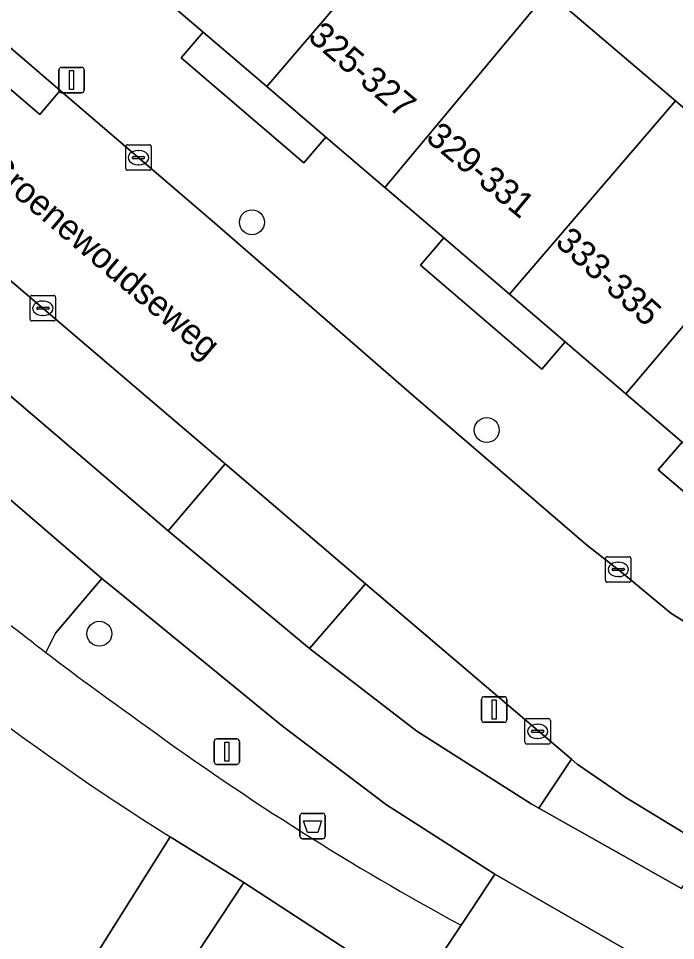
# Model space of a CAD drawing. Extents: x 159279 to 160377, y 384531 to 385888.
# Drawn here: x 159876.56 to 159902.35, y 384690.25 to 384726.45 of the extents above; entities that cross this region are included whole.
import ezdxf

# ---------------------------------------------------------------- set-up
doc = ezdxf.new("R2010")
doc.units = 0
for name, color, linetype in [('IMGEO_Afvalbak', 7, 'Continuous'), ('IMGEO_Berm_groen', 7, 'Continuous'), ('IMGEO_Boom', 7, 'Continuous'), ('IMGEO_Erf', 7, 'Continuous'), ('IMGEO_Fietspad_open', 7, 'Continuous'), ('IMGEO_Groenvoorziening', 7, 'Continuous'), ('IMGEO_Haag', 7, 'Continuous'), ('IMGEO_Kolk', 7, 'Continuous'), ('IMGEO_Lichtmast', 7, 'Continuous'), ('IMGEO_Openbare_ruimte_label', 7, 'Continuous'), ('IMGEO_Pand', 7, 'Continuous'), ('IMGEO_Pand_nummerreeks', 7, 'Continuous'), ('IMGEO_Rijbaan_lokaal_open', 7, 'Continuous'), ('IMGEO_Voetpad_halfverhard', 7, 'Continuous'), ('IMGEO_Voetpad_open', 7, 'Continuous')]:
    doc.layers.add(name, color=color, linetype=linetype)

msp = doc.modelspace()

# ---------------------------------------------------------------- linework, layer by layer
at = {"layer": 'IMGEO_Afvalbak'}
for p, q in [((159887.711, 384695.242), (159888.501, 384695.242)), ((159888.501, 384695.242), (159887.711, 384695.242)), ((159887.611, 384694.342), (159887.611, 384695.142)), ((159887.611, 384695.142), (159887.611, 384694.342)), ((159888.601, 384695.142), (159888.601, 384694.342)), ((159888.601, 384694.342), (159888.601, 384695.142)), ((159888.501, 384694.242), (159887.711, 384694.242)), ((159887.711, 384694.242), (159888.501, 384694.242))]:
    msp.add_line(p, q, dxfattribs=at)
msp.add_lwpolyline([(159887.754, 384694.956), (159888.458, 384694.956), (159888.309, 384694.486), (159887.903, 384694.486), (159887.754, 384694.956)], dxfattribs=at)
for centre, start, end in [((159887.711, 384695.142), 90, 180), ((159887.711, 384695.142), 90, 180), ((159888.501, 384695.142), 0, 90), ((159888.501, 384695.142), 360, 90), ((159887.711, 384694.342), 180, 270), ((159887.711, 384694.342), 180, 270), ((159888.501, 384694.342), 270, 0), ((159888.501, 384694.342), 270, 0)]:
    msp.add_arc(centre, 0.1, start, end, dxfattribs=at)
at = {"layer": 'IMGEO_Berm_groen'}
msp.add_lwpolyline([(159861.667, 384728.607), (159859.416, 384726.013), (159882.433, 384706.327), (159884.673, 384708.967), (159884.588, 384709.04), (159883.518, 384709.956)], close=True, dxfattribs=at)
msp.add_lwpolyline([(159877.637, 384701.562), (159878.018, 384702.312), (159879.839, 384704.467), (159857.499, 384723.68)], dxfattribs=at)
msp.add_arc((159961.459, 384811.394), 138.163, 229.49839, 232.64969, dxfattribs=at)
at = {"layer": 'IMGEO_Boom'}
for centre in [(159885.726, 384718.444), (159894.944, 384710.288), (159879.739, 384702.293)]:
    msp.add_circle(centre, 0.489, dxfattribs=at)
at = {"layer": 'IMGEO_Erf'}
msp.add_lwpolyline([(159888.262, 384743.946), (159883.289, 384739.531), (159888.15, 384735.367), (159892.818, 384731.37), (159897.346, 384727.492), (159902.346, 384723.209), (159906.864, 384719.34), (159908.077, 384718.301), (159911.841, 384715.03), (159909.913, 384712.773)], dxfattribs=at)
at = {"layer": 'IMGEO_Fietspad_open'}
for points in [[(159902.589, 384692.298), (159896.992, 384695.448), (159896.682, 384695.623), (159892.2, 384698.471), (159887.991, 384701.708), (159882.433, 384706.327), (159859.416, 384726.013), (159855.982, 384728.954)], [(159853.776, 384726.823), (159857.499, 384723.68), (159879.839, 384704.467), (159880.391, 384704.016), (159886.924, 384698.671), (159891.005, 384695.574), (159895.266, 384692.85), (159900.836, 384689.65), (159908.991, 384685.067), (159932.066, 384678.101)]]:
    msp.add_lwpolyline(points, dxfattribs=at)
at = {"layer": 'IMGEO_Groenvoorziening'}
for points in [[(159886.924, 384698.671), (159880.391, 384704.016), (159879.839, 384704.467), (159878.018, 384702.312), (159877.637, 384701.562)], [(159893.936, 384690.85), (159894.327, 384691.438), (159895.266, 384692.85), (159891.005, 384695.574), (159886.924, 384698.671)], [(159869.522, 384673.668), (159882.522, 384694.32)], [(159877.255, 384675.123), (159886.356, 384688.908), (159890.803, 384686.136), (159892.14, 384688.148), (159885.403, 384692.531), (159868.322, 384666.681)]]:
    msp.add_lwpolyline(points, dxfattribs=at)
msp.add_lwpolyline([(159890.184, 384704.251), (159887.991, 384701.708), (159892.2, 384698.471), (159896.682, 384695.623), (159896.992, 384695.448), (159898.266, 384697.365)], close=True, dxfattribs=at)
for centre, radius, start, end in [((159934.876, 384777.999), 98.707, 226.15063, 237.96785), ((159963.048, 384813.547), 140.84, 232.66719, 234.70196), ((159946.59, 384787.793), 110.32, 233.94935, 241.49163)]:
    msp.add_arc(centre, radius, start, end, dxfattribs=at)
at = {"layer": 'IMGEO_Haag'}
for points in [[(159886.924, 384698.671), (159880.391, 384704.016), (159879.839, 384704.467), (159878.018, 384702.312), (159877.637, 384701.562)], [(159893.936, 384690.85), (159894.327, 384691.438), (159895.266, 384692.85), (159891.005, 384695.574), (159886.924, 384698.671)]]:
    msp.add_lwpolyline(points, dxfattribs=at)
msp.add_lwpolyline([(159892.2, 384698.471), (159896.682, 384695.623), (159896.992, 384695.448), (159898.266, 384697.365), (159890.184, 384704.251), (159887.991, 384701.708)], close=True, dxfattribs=at)
for centre, radius, start, end in [((159963.048, 384813.547), 140.84, 232.66719, 234.70196), ((159946.59, 384787.793), 110.32, 233.94935, 241.49163)]:
    msp.add_arc(centre, radius, start, end, dxfattribs=at)
at = {"layer": 'IMGEO_Kolk'}
for p, q in [((159880.774, 384720.558), (159880.774, 384721.41)), ((159880.849, 384721.484), (159881.701, 384721.484)), ((159881.262, 384721.264), (159881.287, 384721.264)), ((159881.775, 384721.41), (159881.775, 384720.558)), ((159881.033, 384720.978), (159881.033, 384720.99)), ((159881.471, 384720.941), (159881.073, 384720.941)), ((159881.076, 384721.027), (159881.474, 384721.027)), ((159881.517, 384720.99), (159881.517, 384720.978)), ((159881.285, 384720.704), (159881.26, 384720.704)), ((159881.701, 384720.484), (159880.849, 384720.484)), ((159877.021, 384714.645), (159877.021, 384715.497)), ((159877.096, 384715.571), (159877.948, 384715.571)), ((159878.022, 384715.497), (159878.022, 384714.645)), ((159877.323, 384715.114), (159877.721, 384715.114)), ((159877.509, 384715.351), (159877.534, 384715.351)), ((159877.28, 384715.065), (159877.28, 384715.077)), ((159877.718, 384715.028), (159877.32, 384715.028)), ((159877.532, 384714.791), (159877.507, 384714.791)), ((159877.764, 384715.077), (159877.764, 384715.065)), ((159877.948, 384714.571), (159877.096, 384714.571)), ((159899.604, 384704.391), (159899.604, 384705.243)), ((159899.679, 384705.317), (159900.531, 384705.317)), ((159900.092, 384705.097), (159900.117, 384705.097)), ((159900.605, 384705.243), (159900.605, 384704.391)), ((159899.863, 384704.811), (159899.863, 384704.823)), ((159900.301, 384704.774), (159899.903, 384704.774)), ((159899.906, 384704.86), (159900.304, 384704.86)), ((159900.347, 384704.823), (159900.347, 384704.811)), ((159900.531, 384704.317), (159899.679, 384704.317)), ((159900.115, 384704.537), (159900.09, 384704.537)), ((159896.44, 384698.035), (159896.44, 384698.887)), ((159896.515, 384698.961), (159897.367, 384698.961)), ((159897.441, 384698.887), (159897.441, 384698.035)), ((159896.699, 384698.455), (159896.699, 384698.467)), ((159896.742, 384698.504), (159897.14, 384698.504)), ((159896.928, 384698.741), (159896.953, 384698.741)), ((159897.183, 384698.467), (159897.183, 384698.455)), ((159897.137, 384698.418), (159896.739, 384698.418)), ((159896.951, 384698.181), (159896.926, 384698.181)), ((159897.367, 384697.961), (159896.515, 384697.961))]:
    msp.add_line(p, q, dxfattribs=at)
for points in [[(159880.774, 384720.558), (159880.774, 384721.41)], [(159880.849, 384721.484), (159881.701, 384721.484)], [(159881.775, 384721.41), (159881.775, 384720.558)], [(159881.701, 384720.484), (159880.849, 384720.484)], [(159877.021, 384714.645), (159877.021, 384715.497)], [(159877.096, 384715.571), (159877.948, 384715.571)], [(159878.022, 384715.497), (159878.022, 384714.645)], [(159877.948, 384714.571), (159877.096, 384714.571)], [(159899.604, 384704.391), (159899.604, 384705.243)], [(159899.679, 384705.317), (159900.531, 384705.317)], [(159900.605, 384705.243), (159900.605, 384704.391)], [(159900.531, 384704.317), (159899.679, 384704.317)], [(159896.44, 384698.035), (159896.44, 384698.887)], [(159896.515, 384698.961), (159897.367, 384698.961)], [(159897.441, 384698.887), (159897.441, 384698.035)], [(159897.367, 384697.961), (159896.515, 384697.961)]]:
    msp.add_lwpolyline(points, dxfattribs=at)
for centre, radius, start, end in [((159880.851, 384721.408), 0.0765, 91.552, 178.448), ((159880.851, 384721.408), 0.0765, 91.552, 178.448), ((159881.699, 384721.408), 0.0765, 1.552, 88.448), ((159881.699, 384721.408), 0.0765, 1.552, 88.448), ((159881.073, 384720.987), 0.0403, 85.8775, 175.7526), ((159881.07, 384720.977), 0.0366, 178.938, 274.7102), ((159881.474, 384720.984), 0.043, 264.8664, 352.4533), ((159881.478, 384720.989), 0.0386, 1.7309, 96.639), ((159880.851, 384720.56), 0.0765, 181.552, 268.448), ((159880.851, 384720.56), 0.0765, 181.552, 268.448), ((159881.699, 384720.56), 0.0765, 271.552, 358.448), ((159881.699, 384720.56), 0.0765, 271.552, 358.448), ((159877.098, 384715.495), 0.0765, 91.552, 178.448), ((159877.098, 384715.495), 0.0765, 91.552, 178.448), ((159877.946, 384715.495), 0.0765, 1.552, 88.448), ((159877.946, 384715.495), 0.0765, 1.552, 88.448), ((159877.32, 384715.074), 0.0403, 85.8775, 175.7526), ((159877.725, 384715.076), 0.0386, 1.7309, 96.639), ((159877.317, 384715.064), 0.0366, 178.938, 274.7102), ((159877.721, 384715.071), 0.043, 264.8664, 352.4533), ((159877.098, 384714.647), 0.0765, 181.552, 268.448), ((159877.098, 384714.647), 0.0765, 181.552, 268.448), ((159877.946, 384714.647), 0.0765, 271.552, 358.448), ((159877.946, 384714.647), 0.0765, 271.552, 358.448), ((159899.681, 384705.241), 0.0765, 91.552, 178.448), ((159899.681, 384705.241), 0.0765, 91.552, 178.448), ((159900.529, 384705.241), 0.0765, 1.552, 88.448), ((159900.529, 384705.241), 0.0765, 1.552, 88.448), ((159899.903, 384704.82), 0.0403, 85.8775, 175.7526), ((159899.9, 384704.81), 0.0366, 178.938, 274.7102), ((159900.304, 384704.817), 0.043, 264.8664, 352.4533), ((159900.308, 384704.822), 0.0386, 1.7309, 96.639), ((159899.681, 384704.393), 0.0765, 181.552, 268.448), ((159899.681, 384704.393), 0.0765, 181.552, 268.448), ((159900.529, 384704.393), 0.0765, 271.552, 358.448), ((159900.529, 384704.393), 0.0765, 271.552, 358.448), ((159896.517, 384698.885), 0.0765, 91.552, 178.448), ((159896.517, 384698.885), 0.0765, 91.552, 178.448), ((159897.365, 384698.885), 0.0765, 1.552, 88.448), ((159897.365, 384698.885), 0.0765, 1.552, 88.448), ((159896.739, 384698.464), 0.0403, 85.8775, 175.7526), ((159896.736, 384698.454), 0.0366, 178.938, 274.7102), ((159897.14, 384698.461), 0.043, 264.8664, 352.4533), ((159897.144, 384698.466), 0.0386, 1.7309, 96.639), ((159896.517, 384698.037), 0.0765, 181.552, 268.448), ((159896.517, 384698.037), 0.0765, 181.552, 268.448), ((159897.365, 384698.037), 0.0765, 271.552, 358.448), ((159897.365, 384698.037), 0.0765, 271.552, 358.448)]:
    msp.add_arc(centre, radius, start, end, dxfattribs=at)
for centre, major_axis, ratio, start_param, end_param in [((159881.261, 384720.984), (-0.387, 0.002), 0.722429, 4.712389, 7.853982), ((159881.286, 384720.984), (-0.39, 0.002), 0.717154, 1.570796, 4.712389), ((159877.508, 384715.071), (-0.387, 0.002), 0.722429, 4.712389, 7.853982), ((159877.533, 384715.071), (-0.39, 0.002), 0.717154, 1.570796, 4.712389), ((159900.091, 384704.817), (-0.387, 0.002), 0.722429, 4.712389, 7.853982), ((159900.116, 384704.817), (-0.39, 0.002), 0.717154, 1.570796, 4.712389), ((159896.927, 384698.461), (-0.387, 0.002), 0.722429, 4.712389, 7.853982), ((159896.952, 384698.461), (-0.39, 0.002), 0.717154, 1.570796, 4.712389)]:
    msp.add_ellipse(centre, major_axis=major_axis, ratio=ratio, start_param=start_param, end_param=end_param, dxfattribs=at)
at = {"layer": 'IMGEO_Lichtmast'}
for p, q in [((159878.253, 384724.525), (159879.043, 384724.525)), ((159879.043, 384724.525), (159878.253, 384724.525)), ((159878.153, 384723.625), (159878.153, 384724.425)), ((159878.153, 384724.425), (159878.153, 384723.625)), ((159879.143, 384724.425), (159879.143, 384723.625)), ((159879.143, 384723.625), (159879.143, 384724.425)), ((159879.043, 384723.525), (159878.253, 384723.525)), ((159878.253, 384723.525), (159879.043, 384723.525)), ((159894.739, 384698.919), (159894.739, 384699.719)), ((159894.739, 384699.719), (159894.739, 384698.919)), ((159894.839, 384699.819), (159895.629, 384699.819)), ((159895.629, 384699.819), (159894.839, 384699.819)), ((159895.729, 384699.719), (159895.729, 384698.919)), ((159895.729, 384698.919), (159895.729, 384699.719)), ((159895.629, 384698.819), (159894.839, 384698.819)), ((159894.839, 384698.819), (159895.629, 384698.819)), ((159884.345, 384698.166), (159885.135, 384698.166)), ((159885.135, 384698.166), (159884.345, 384698.166)), ((159884.245, 384697.266), (159884.245, 384698.066)), ((159884.245, 384698.066), (159884.245, 384697.266)), ((159885.235, 384698.066), (159885.235, 384697.266)), ((159885.235, 384697.266), (159885.235, 384698.066)), ((159885.135, 384697.166), (159884.345, 384697.166)), ((159884.345, 384697.166), (159885.135, 384697.166))]:
    msp.add_line(p, q, dxfattribs=at)
for points in [[(159878.573, 384724.4), (159878.723, 384724.4), (159878.723, 384723.65), (159878.573, 384723.65), (159878.573, 384724.4)], [(159895.159, 384699.694), (159895.309, 384699.694), (159895.309, 384698.944), (159895.159, 384698.944), (159895.159, 384699.694)], [(159884.665, 384698.041), (159884.815, 384698.041), (159884.815, 384697.291), (159884.665, 384697.291), (159884.665, 384698.041)]]:
    msp.add_lwpolyline(points, dxfattribs=at)
for centre, start, end in [((159878.253, 384724.425), 90, 180), ((159878.253, 384724.425), 90, 180), ((159879.043, 384724.425), 0, 90), ((159879.043, 384724.425), 360, 90), ((159878.253, 384723.625), 180, 270), ((159878.253, 384723.625), 180, 270), ((159879.043, 384723.625), 270, 0), ((159879.043, 384723.625), 270, 0), ((159894.839, 384699.719), 90, 180), ((159894.839, 384699.719), 90, 180), ((159895.629, 384699.719), 0, 90), ((159895.629, 384699.719), 360, 90), ((159894.839, 384698.919), 180, 270), ((159894.839, 384698.919), 180, 270), ((159895.629, 384698.919), 270, 0), ((159895.629, 384698.919), 270, 0), ((159884.345, 384698.066), 90, 180), ((159884.345, 384698.066), 90, 180), ((159885.135, 384698.066), 0, 90), ((159885.135, 384698.066), 360, 90), ((159884.345, 384697.266), 180, 270), ((159884.345, 384697.266), 180, 270), ((159885.135, 384697.266), 270, 0), ((159885.135, 384697.266), 270, 0)]:
    msp.add_arc(centre, 0.1, start, end, dxfattribs=at)
at = {"layer": 'IMGEO_Pand'}
for points in [[(159892.818, 384731.37), (159888.15, 384735.367), (159881.618, 384727.795), (159883.819, 384725.91), (159886.312, 384723.774)], [(159897.346, 384727.492), (159892.818, 384731.37), (159886.312, 384723.774), (159888.63, 384721.789), (159890.943, 384719.808)], [(159902.346, 384723.209), (159897.346, 384727.492), (159890.943, 384719.808), (159893.256, 384717.828), (159894.911, 384716.416), (159895.843, 384715.617)], [(159906.864, 384719.34), (159902.346, 384723.209), (159895.843, 384715.617), (159898.021, 384713.751), (159900.406, 384711.707)], [(159911.841, 384715.03), (159908.077, 384718.301), (159906.864, 384719.34), (159900.406, 384711.707), (159902.61, 384709.819), (159904.635, 384708.083), (159905.369, 384707.454), (159906.976, 384709.335), (159909.913, 384712.773)]]:
    msp.add_lwpolyline(points, close=True, dxfattribs=at)
at = {"layer": 'IMGEO_Rijbaan_lokaal_open'}
msp.add_lwpolyline([(159861.625, 384736.208), (159864.146, 384734.051), (159865.74, 384732.675), (159868.165, 384730.624), (159868.281, 384730.496), (159877.401, 384722.674), (159878.198, 384723.622), (159866.219, 384733.909), (159858.974, 384740.138), (159853.929, 384744.456), (159853.146, 384743.458)], close=True, dxfattribs=at)
for points in [[(159891.993, 384711.699), (159884.369, 384718.326), (159878.198, 384723.622), (159877.401, 384722.674), (159868.281, 384730.496)], [(159861.667, 384728.607), (159883.518, 384709.956), (159884.588, 384709.04), (159884.673, 384708.967), (159890.184, 384704.251), (159898.266, 384697.365), (159898.494, 384697.175), (159900.148, 384696.029), (159900.339, 384695.91), (159903.646, 384693.894), (159911.613, 384689.143), (159916.204, 384686.402), (159920.234, 384684.214), (159924.315, 384682.091), (159928.698, 384679.88), (159932.066, 384678.101), (159945.282, 384671.62), (159953.859, 384667.43)], [(159934.129, 384685.441), (159925.079, 384689.78), (159921.394, 384691.691), (159918.952, 384692.875), (159917.367, 384693.715), (159914.039, 384695.768), (159907.092, 384699.953), (159905.572, 384700.855), (159904.969, 384701.213), (159903.358, 384702.353), (159902.164, 384703.1), (159900.173, 384704.762), (159898.864, 384705.788), (159891.993, 384711.699)], [(159886.937, 384668.468), (159887.062, 384668.695), (159887.17, 384668.892), (159895.961, 384682.215), (159896.266, 384682.682), (159898.168, 384685.6), (159899.189, 384687.163), (159900.836, 384689.65), (159895.266, 384692.85), (159894.327, 384691.438), (159893.936, 384690.85), (159892.14, 384688.148), (159890.803, 384686.136), (159890.622, 384685.865), (159881.764, 384672.483), (159881.517, 384672.113), (159874.692, 384661.854), (159873.001, 384659.279), (159869.628, 384654.182)]]:
    msp.add_lwpolyline(points, dxfattribs=at)
at = {"layer": 'IMGEO_Voetpad_halfverhard'}
for points in [[(159868.322, 384666.681), (159885.403, 384692.531), (159882.522, 384694.32), (159869.522, 384673.668), (159867.03, 384670.053), (159846.839, 384639.549), (159846.96, 384635.618), (159846.179, 384634.925), (159846.191, 384634.852), (159846.513, 384632.929), (159846.603, 384632.39), (159846.634, 384632.207), (159846.73, 384631.636), (159848.755, 384632.152), (159848.965, 384632.206), (159849.525, 384636.518), (159849.8, 384638.634), (159854.757, 384646.133), (159866.11, 384663.309)], [(159882.522, 384694.32), (159885.403, 384692.531), (159892.14, 384688.148), (159893.936, 384690.85)]]:
    msp.add_lwpolyline(points, dxfattribs=at)
for centre, radius, start, end in [((159934.876, 384777.999), 98.707, 226.15063, 237.96785), ((159961.459, 384811.394), 138.163, 229.49839, 232.64969), ((159963.048, 384813.547), 140.84, 232.66719, 234.70196), ((159946.59, 384787.793), 110.32, 233.94935, 241.49163)]:
    msp.add_arc(centre, radius, start, end, dxfattribs=at)
at = {"layer": 'IMGEO_Voetpad_open'}
for points in [[(159866.219, 384733.909), (159878.198, 384723.622), (159884.369, 384718.326), (159891.993, 384711.699), (159898.864, 384705.788), (159900.173, 384704.762), (159902.164, 384703.1), (159903.358, 384702.353), (159904.969, 384701.213), (159905.572, 384700.855), (159906.108, 384701.746), (159914.575, 384696.659), (159914.039, 384695.768), (159917.367, 384693.715), (159918.952, 384692.875), (159921.394, 384691.691), (159925.079, 384689.78), (159934.129, 384685.441)], [(159903.703, 384706.995), (159901.677, 384708.73), (159902.61, 384709.819), (159900.406, 384711.707), (159898.021, 384713.751), (159897.104, 384712.68), (159892.341, 384716.76), (159893.256, 384717.828), (159890.943, 384719.808), (159888.63, 384721.789), (159887.762, 384720.776), (159882.951, 384724.896), (159883.819, 384725.91), (159881.618, 384727.795)]]:
    msp.add_lwpolyline(points, dxfattribs=at)
for points in [[(159886.312, 384723.774), (159883.819, 384725.91), (159882.951, 384724.896), (159887.762, 384720.776), (159888.63, 384721.789)], [(159895.843, 384715.617), (159894.911, 384716.416), (159893.256, 384717.828), (159892.341, 384716.76), (159897.104, 384712.68), (159898.021, 384713.751)], [(159902.61, 384709.819), (159901.677, 384708.73), (159903.703, 384706.995), (159904.635, 384708.083)], [(159884.673, 384708.967), (159882.433, 384706.327), (159887.991, 384701.708), (159890.184, 384704.251)], [(159896.992, 384695.448), (159902.589, 384692.298), (159903.646, 384693.894), (159900.339, 384695.91), (159900.148, 384696.029), (159898.494, 384697.175), (159898.266, 384697.365)]]:
    msp.add_lwpolyline(points, close=True, dxfattribs=at)

# ---------------------------------------------------------------- texts
at = {"layer": 'IMGEO_Openbare_ruimte_label'}
msp.add_text('Groenewoudseweg', height=1, rotation=319.5416, dxfattribs=at).set_placement((159875.162, 384720.507))
at = {"layer": 'IMGEO_Pand_nummerreeks'}
for s, rotation, p in [('325-327', 319.4747, (159887.88, 384725.646)), ('329-331', 320.2826, (159892.504, 384721.686)), ('333-335', 317.8131, (159897.585, 384717.598))]:
    msp.add_text(s, height=1, rotation=rotation, dxfattribs=at).set_placement(p)

doc.saveas('drawing.dxf')
